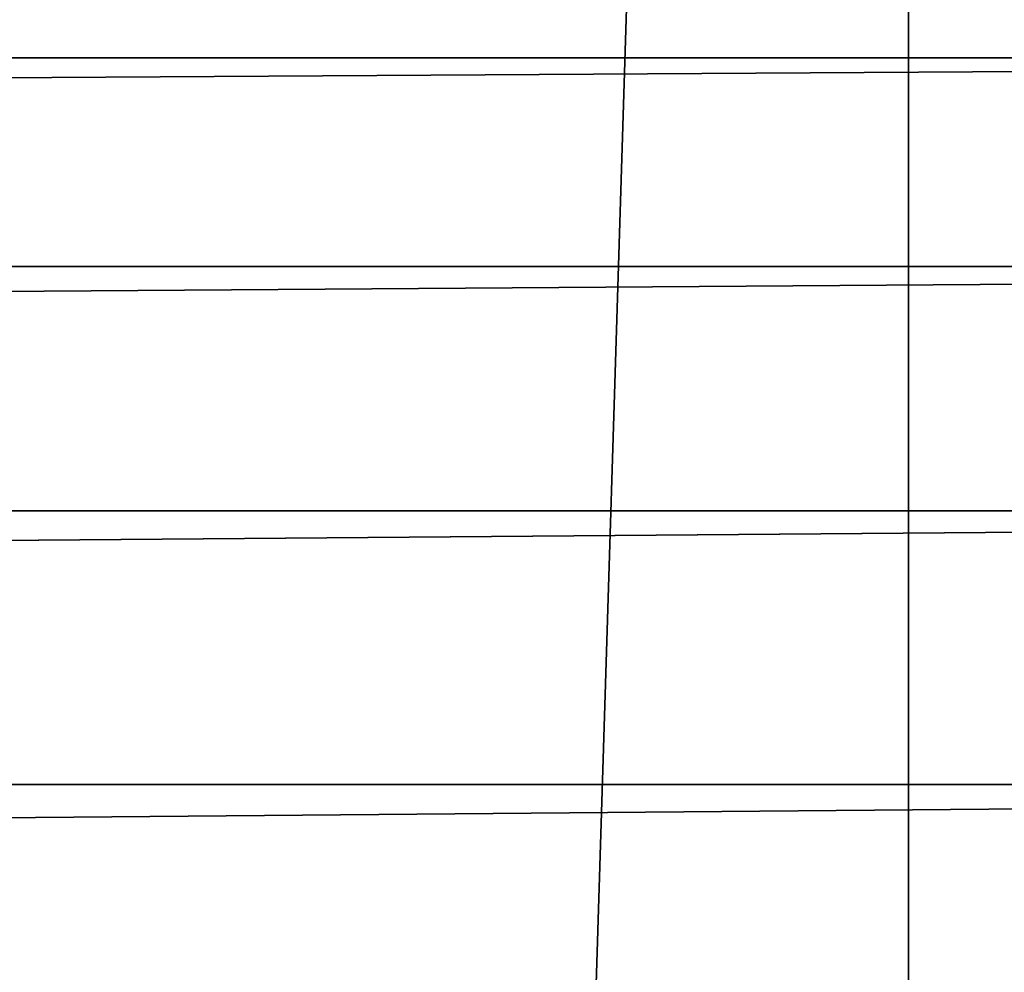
# Model space of a CAD drawing. Header units: metres. Extents: x -206 to 75, y -104 to 104.
# Tile 405 of 656: x -98.43 to -96.03, y 39.29 to 41.62. Entities that reach past the tile are written whole.
import ezdxf

# ---------------------------------------------------------------- set-up
doc = ezdxf.new("R2010")
doc.units = ezdxf.units.M
doc.layers.add('solid_01_1-CONSUMER_THERM_B_125288', color=7, linetype='CONTINUOUS')

msp = doc.modelspace()

# ---------------------------------------------------------------- linework, layer by layer
at = {"layer": 'solid_01_1-CONSUMER_THERM_B_125288'}
for points in [[(-96.262909, 63.481071), (-95.711685, 63.53223), (-96.244728, -63.518929)], [(-95.711685, 63.53223), (-95.693489, -63.569927), (-96.244728, -63.518929)], [(-96.262909, 63.481071), (-100.244728, -63.519501), (-100.262909, 63.480499)], [(-96.262909, 63.481071), (-96.244728, -63.518929), (-100.244728, -63.519501)], [(-91.229797, 41.936111, 108.5), (-170.77034, 41.936073, 108.5), (-171.438889, 41.526363, 108.5)], [(-91.229797, 41.936111, 108.5), (-171.438889, 41.526363, 108.5), (-90.561249, 41.526402, 108.5)], [(-90.561249, 41.526402, 108.5), (-171.438889, 41.526363, 108.5), (-172.035614, 41.016754, 108.5)], [(-90.561249, 41.526402, 108.5), (-172.035614, 41.016754, 108.5), (-89.964531, 41.016792, 108.5)], [(-89.964531, 41.016792, 108.5), (-172.035614, 41.016754, 108.5), (-172.545212, 40.420033, 108.5)], [(-89.964531, 41.016792, 108.5), (-172.545212, 40.420033, 108.5), (-89.454918, 40.420071, 108.5)], [(-89.454918, 40.420071, 108.5), (-172.545212, 40.420033, 108.5), (-172.954926, 39.751484, 108.5)], [(-89.454918, 40.420071, 108.5), (-172.954926, 39.751484, 108.5), (-89.045204, 39.751526, 108.5)], [(-89.045204, 39.751526, 108.5), (-172.954926, 39.751484, 108.5), (-173.255432, 39.026073, 108.5)], [(-89.045204, 39.751526, 108.5), (-173.255432, 39.026073, 108.5), (-88.744705, 39.026115, 108.5)]]:
    msp.add_3dface(points, dxfattribs=at)

doc.saveas('drawing.dxf')
